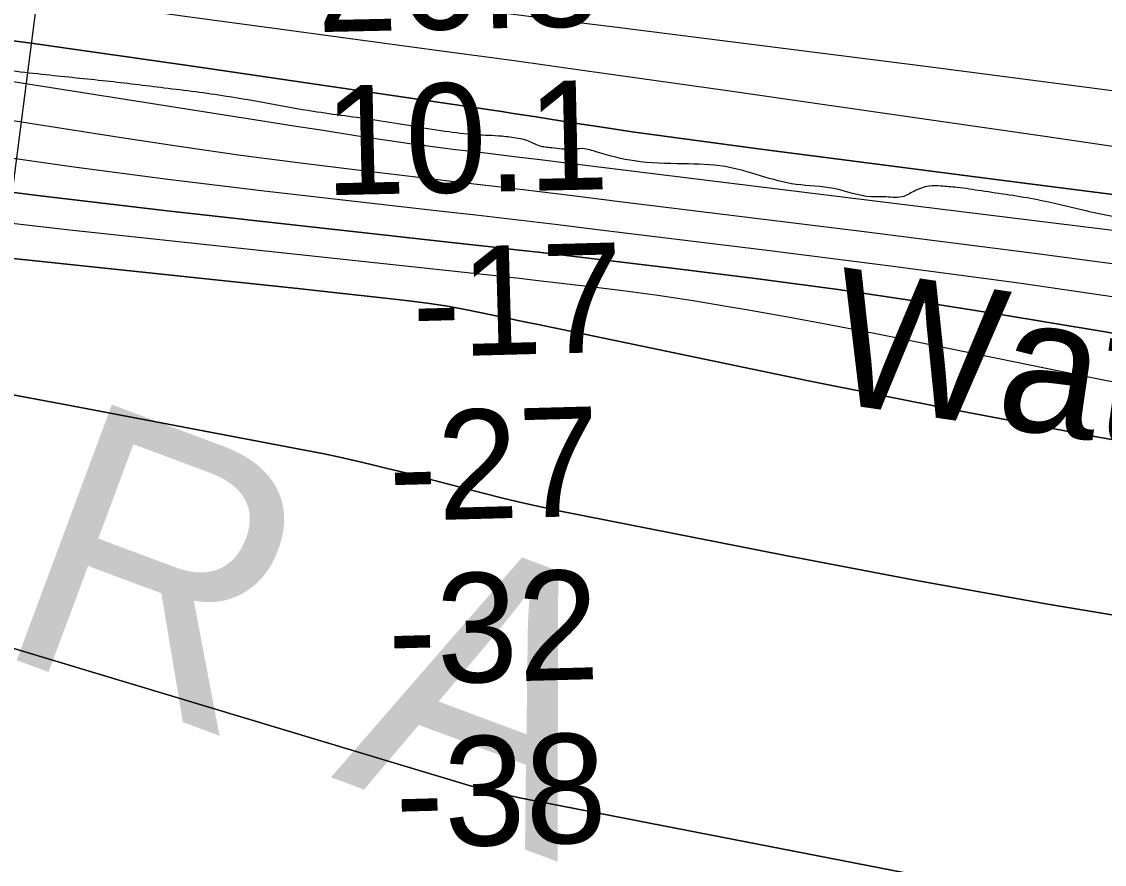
# Model space of a CAD drawing. Extents: x 3297753 to 3335611, y 652252 to 677623.
# Drawn here: x 3325702 to 3326365, y 661821 to 662337 of the extents above; entities that cross this region are included whole.
import ezdxf

# ---------------------------------------------------------------- set-up
doc = ezdxf.new("R2010")
doc.units = 0
for name, color, linetype in [('V-RIVR-EDGE', 7, 'Continuous'), ('V-RIVR-IDEN', 7, 'Continuous'), ('V-RIVR-RANG', 7, 'Continuous'), ('V-TOPO-DPTH', 7, 'Continuous'), ('V-TOPO-MINR', 7, 'Continuous'), ('V-TOPO-WATR', 7, 'Continuous')]:
    doc.layers.add(name, color=color, linetype=linetype)

msp = doc.modelspace()

# ---------------------------------------------------------------- linework, layer by layer
at = {"layer": 'V-RIVR-EDGE'}
msp.add_spline([(3326889.83, 662141.04), (3326857.5, 662143.19), (3326833.47, 662147.4), (3326810.28, 662152.43), (3326793.71, 662156.2), (3326766.36, 662161.66), (3326732.8, 662165.88), (3326707.11, 662168.02), (3326687.22, 662172.21), (3326656.14, 662173.95), (3326630.03, 662175.67), (3326605.59, 662180.7), (3326578.66, 662186.99), (3326551.74, 662192.86), (3326538.9, 662196.21), (3326518.18, 662198.74), (3326492.9, 662202.12), (3326458.09, 662203.45), (3326427.02, 662208.5), (3326397.19, 662216.04), (3326383.93, 662216.48), (3326351.61, 662221.95), (3326323.86, 662228.24), (3326289.47, 662233.71), (3326274.55, 662235.82), (3326264.61, 662236.67), (3326257.56, 662236.69), (3326248.02, 662233.4), (3326240.97, 662230.1), (3326229.36, 662230.13), (3326221.9, 662230.15), (3326199.12, 662235.18), (3326175.91, 662237.72), (3326132.42, 662248.61), (3326106.72, 662250.33), (3326076.89, 662252.06), (3326054.1, 662257.5), (3326044.99, 662259.6), (3326038.77, 662259.2), (3326026.34, 662260.06), (3326018.47, 662261.32), (3326011.01, 662264.66), (3326005.63, 662265.91), (3325995.68, 662267.18), (3325979.52, 662268.05), (3325960.87, 662270.17), (3325919.03, 662276.9), (3325880.08, 662282.39), (3325827.05, 662291.64), (3325788.93, 662296.71), (3325753.29, 662300.94), (3325716.41, 662304.76), (3325674.98, 662309.01), (3325637.68, 662310.76), (3325591.68, 662315.02), (3325562.68, 662319.65), (3325528.7, 662325.54), (3325491.43, 662335.58), (3325440.89, 662347.72), (3325399.46, 662357.36), (3325379.17, 662362.38), (3325355.55, 662364.1), (3325341.45, 662364.13), (3325329.44, 662365.4), (3325309.97, 662370.84), (3325295.06, 662374.61), (3325287.6, 662374.63), (3325278.89, 662374.23), (3325263.14, 662375.1), (3325245.32, 662375.56), (3325225.84, 662376.85), (3325202.65, 662383.13), (3325187.32, 662386.48), (3325159.97, 662386.96), (3325136.34, 662385.78), (3325109.82, 662387.91), (3325071.29, 662395.47), (3325009.15, 662408.89), (3324964.41, 662419.36), (3324947, 662420.23), (3324932.09, 662421.93), (3324899.78, 662429.47), (3324835.97, 662441.65), (3324792.06, 662448.8), (3324746.88, 662451.4), (3324701.71, 662454.83), (3324664.42, 662459.89), (3324626.73, 662469.52), (3324584.88, 662476.67), (3324541.38, 662483.41), (3324493.32, 662490.99), (3324470.95, 662496.85), (3324444.44, 662503.54), (3324407.99, 662511.51), (3324387.27, 662514.46), (3324369.86, 662514.5), (3324354.93, 662512.88), (3324347.48, 662513.32), (3324329.25, 662516.68), (3324307.28, 662517.56), (3324286.15, 662522.17), (3324253.01, 662528.89), (3324226.5, 662533.93), (3324203.7, 662535.64), (3324172.21, 662538.2), (3324120.83, 662546.62), (3324040.04, 662558.84), (3324001.09, 662563.91), (3323963.38, 662564.83), (3323919.02, 662564.11), (3323879.24, 662567.94), (3323844.02, 662571.35), (3323786.85, 662582.26), (3323746.26, 662592.73), (3323704.82, 662598.63), (3323655.51, 662603.31), (3323589.62, 662609.69), (3323524.56, 662612.75), (3323466.95, 662615.8), (3323449.13, 662617.5), (3323422.62, 662622.54), (3323372.48, 662628.88), (3323343.47, 662631.44), (3323309.9, 662633.6), (3323255.19, 662632.49), (3323188.47, 662636.8), (3323129.62, 662641.5), (3323093.16, 662644.91), (3323076.99, 662643.29), (3323059.99, 662642.92), (3323032.65, 662647.13), (3322965.93, 662651.03), (3322913.71, 662656.54), (3322869.37, 662658.72), (3322809.28, 662663.85), (3322758.72, 662666.04), (3322718.52, 662666.56), (3322657.58, 662665.05), (3322608.67, 662664.76), (3322504.65, 662668.33), (3322412.64, 662669.8), (3322310.67, 662669.64), (3322271.29, 662667.25), (3322224.86, 662665.29), (3322178.85, 662663.75), (3322141.13, 662663.43), (3322102.17, 662663.94), (3322062.8, 662664.45), (3322028.82, 662667.02), (3321980.74, 662666.72), (3321909.43, 662661.93), (3321848.91, 662659.18), (3321801.24, 662655.98), (3321760.61, 662654.01), (3321739.89, 662652.81), (3321701.32, 662645.03), (3321675.19, 662638.47), (3321659.43, 662632.29), (3321646.98, 662627.76), (3321632.89, 662626.97), (3321608.43, 662625.37), (3321558.66, 662615.13), (3321529.64, 662609.4), (3321491.9, 662604.1), (3321455.01, 662601.71), (3321437.18, 662598.44), (3321411.89, 662595.18), (3321407.72, 662587.32), (3321404.39, 662581.52), (3321401.9, 662580.29), (3321396.52, 662582.37), (3321392.38, 662582.8), (3321386.99, 662582.39), (3321382.42, 662580.75), (3321374.55, 662582.84), (3321367.1, 662585.35), (3321350.51, 662582.9), (3321340.15, 662582.51), (3321332.69, 662583.77), (3321326.48, 662583.79), (3321287.49, 662572.28), (3321233.56, 662556.25), (3321160.58, 662542.34), (3321100.46, 662533.37), (3321060.64, 662524.35), (3321023.31, 662514.08), (3320998.02, 662508.75), (3320976.45, 662503.83), (3320957.38, 662500.15), (3320944.53, 662499.76), (3320930.44, 662501.46), (3320919.25, 662501.48), (3320908.47, 662499.44), (3320874.87, 662491.65), (3320813.49, 662476.46), (3320777.82, 662466.19), (3320761.24, 662464.57), (3320740.5, 662460.06), (3320702.34, 662448.14), (3320679.1, 662437.83), (3320658.77, 662428.76), (3320641.77, 662424.66), (3320616.48, 662423.07), (3320582.89, 662414.03), (3320552.18, 662401.26), (3320478.77, 662381.13), (3320420.7, 662363.45), (3320403.69, 662358.1), (3320389.17, 662354.82), (3320375.08, 662354.86), (3320365.13, 662352.4), (3320345.63, 662346.64), (3320205.86, 662308.03), (3320152.77, 662295.72), (3320119.18, 662286.27), (3320088.08, 662282.62), (3320060.29, 662274.81), (3320017.97, 662256.68), (3319991.41, 662244.73), (3319952.83, 662229.07), (3319927.94, 662222.5), (3319897.25, 662215.53), (3319872.36, 662206.89), (3319842.49, 662196.6), (3319808.07, 662187.15), (3319774.9, 662181.84), (3319711.87, 662171.22), (3319686.58, 662168.39), (3319655.89, 662160.17), (3319588.27, 662137.96), (3319508.2, 662109.14), (3319472.94, 662096.79)], degree=3, dxfattribs=at)
at = {"layer": 'V-RIVR-RANG'}
msp.add_line((3325794.9, 663003.3), (3325654.24, 661912.33), dxfattribs=at)
at = {"layer": 'V-TOPO-DPTH'}
for points in [[(3325612.55, 662336.87), (3325710.18, 662323.74), (3325807.72, 662309.92), (3325988.61, 662283.3), (3325995.64, 662282.26), (3326002.66, 662281.19), (3326009.68, 662280.11), (3326016.7, 662279.01), (3326039.04, 662275.47), (3326057.24, 662272.66), (3326075.45, 662269.95), (3326093.69, 662267.38), (3326111.93, 662264.91), (3326154.45, 662259.31), (3326193.97, 662254.14), (3326233.5, 662248.99), (3326273.03, 662243.89), (3326312.56, 662238.82), (3326584.12, 662204.13), (3326631.16, 662198.04), (3326678.18, 662191.83), (3326725.18, 662185.45)], [(3326814.58, 662124.75), (3326639.75, 662151.03), (3326533.95, 662166.49), (3326428.06, 662181.39), (3326322.06, 662195.43), (3326215.98, 662208.9), (3326071.15, 662226.71), (3326037.42, 662230.82), (3326003.69, 662234.91), (3325969.96, 662238.94), (3325936.22, 662242.93), (3325908.95, 662246.14), (3325872.32, 662250.66), (3325835.73, 662255.47), (3325799.19, 662260.69), (3325762.7, 662266.2), (3325726.24, 662271.92), (3325689.77, 662277.65)], [(3326814.58, 662124.75), (3326639.75, 662151.03), (3326533.95, 662166.49), (3326428.06, 662181.39), (3326322.06, 662195.43), (3326215.98, 662208.9), (3326071.15, 662226.71), (3326037.42, 662230.82), (3326003.69, 662234.91), (3325969.96, 662238.94), (3325936.22, 662242.93), (3325908.95, 662246.14), (3325872.32, 662250.66), (3325835.73, 662255.47), (3325799.19, 662260.69), (3325762.7, 662266.2), (3325726.24, 662271.92), (3325689.77, 662277.65)], [(3326767.03, 662076.86), (3326718.75, 662084.62), (3326670.53, 662092.7), (3326622.39, 662101.26), (3326574.3, 662110.14), (3326568.4, 662111.26), (3326517.38, 662120.76), (3326466.31, 662130.02), (3326415.18, 662138.91), (3326364, 662147.57), (3326300.02, 662158.16), (3326250.94, 662165.93), (3326201.78, 662173.25), (3326152.54, 662179.9), (3326103.23, 662186.09), (3326035.03, 662194.18), (3326019.77, 662195.97), (3326004.5, 662197.74), (3325989.23, 662199.47), (3325973.95, 662201.19), (3325790.71, 662221.52), (3325709.54, 662231.1), (3325628.47, 662241.44)], [(3325628.47, 662241.44), (3325709.54, 662231.1), (3325790.71, 662221.52), (3325973.95, 662201.19), (3325989.23, 662199.47), (3326004.5, 662197.74), (3326019.77, 662195.97), (3326035.03, 662194.18), (3326103.23, 662186.09), (3326152.54, 662179.9), (3326201.78, 662173.25), (3326250.94, 662165.93), (3326300.02, 662158.16), (3326364, 662147.57), (3326415.18, 662138.91), (3326466.31, 662130.02), (3326517.38, 662120.76), (3326568.4, 662111.26), (3326574.3, 662110.14), (3326622.39, 662101.26), (3326670.53, 662092.7), (3326718.75, 662084.62), (3326767.03, 662076.86)], [(3325570.08, 662205.54), (3325872.46, 662173.75), (3325887.25, 662172.17), (3325902.04, 662170.56), (3325916.83, 662168.91), (3325931.61, 662167.23), (3325938.68, 662166.42), (3325949.9, 662164.97), (3325961.09, 662163.3), (3325972.23, 662161.31), (3325983.33, 662159.11), (3325993.09, 662157.04), (3325999.28, 662155.72), (3326005.48, 662154.41), (3326011.68, 662153.11), (3326017.88, 662151.82), (3326183.59, 662117.37), (3326272.78, 662099.6), (3326362.14, 662082.81), (3326451.77, 662067.5), (3326541.58, 662053.17), (3326846.04, 662007.17)], [(3326846.04, 662007.17), (3326541.58, 662053.17), (3326451.77, 662067.5), (3326362.14, 662082.81), (3326272.78, 662099.6), (3326183.59, 662117.37), (3326017.88, 662151.82), (3326011.68, 662153.11), (3326005.48, 662154.41), (3325999.28, 662155.72), (3325993.09, 662157.04), (3325983.33, 662159.11), (3325972.23, 662161.31), (3325961.09, 662163.3), (3325949.9, 662164.97), (3325938.68, 662166.42), (3325931.61, 662167.23), (3325916.83, 662168.91), (3325902.04, 662170.56), (3325887.25, 662172.17), (3325872.46, 662173.75), (3325570.08, 662205.54)], [(3325645.75, 662118.31), (3325729.06, 662102.82), (3325875.97, 662074.81), (3325885.75, 662072.87), (3325895.5, 662070.84), (3325905.22, 662068.66), (3325914.93, 662066.39), (3325924.6, 662064.02), (3325934.27, 662061.61), (3325943.93, 662059.14), (3325953.58, 662056.64), (3325984.27, 662048.58), (3325996.3, 662045.54), (3326008.36, 662042.65), (3326020.47, 662039.99), (3326032.62, 662037.48), (3326168.5, 662010.69), (3326248.7, 661995.42), (3326329.03, 661980.84), (3326409.53, 661967.31), (3326490.16, 661954.47), (3326838.99, 661901.24)], [(3326838.99, 661901.24), (3326490.16, 661954.47), (3326409.53, 661967.31), (3326329.03, 661980.84), (3326248.7, 661995.42), (3326168.5, 662010.69), (3326032.62, 662037.48), (3326020.47, 662039.99), (3326008.36, 662042.65), (3325996.3, 662045.54), (3325984.27, 662048.58), (3325953.58, 662056.64), (3325943.93, 662059.14), (3325934.27, 662061.61), (3325924.6, 662064.02), (3325914.93, 662066.39), (3325905.22, 662068.66), (3325895.5, 662070.84), (3325885.75, 662072.87), (3325875.97, 662074.81), (3325729.06, 662102.82), (3325645.75, 662118.31)], [(3325218.03, 662097.34), (3325975.73, 661869.68), (3325978.19, 661869), (3325980.65, 661868.32), (3325983.1, 661867.63), (3325985.55, 661866.93), (3325988, 661866.25), (3325990.46, 661865.6), (3325992.94, 661865.01), (3325995.43, 661864.45), (3326006.63, 661862.07), (3326009.76, 661861.42), (3326012.9, 661860.77), (3326016.04, 661860.14), (3326019.18, 661859.53), (3326263.89, 661812.04), (3326340, 661796.76), (3326415.97, 661780.83), (3326491.74, 661763.93), (3326567.36, 661746.39), (3326684.36, 661718.45), (3326701.39, 661714.48), (3326718.46, 661710.65), (3326735.57, 661707.01)], [(3326735.57, 661707.01), (3326718.46, 661710.65), (3326701.39, 661714.48), (3326684.36, 661718.45), (3326567.36, 661746.39), (3326491.74, 661763.93), (3326415.97, 661780.83), (3326340, 661796.76), (3326263.89, 661812.04), (3326019.18, 661859.53), (3326016.04, 661860.14), (3326012.9, 661860.77), (3326009.76, 661861.42), (3326006.63, 661862.07), (3325995.43, 661864.45), (3325992.94, 661865.01), (3325990.46, 661865.6), (3325988, 661866.25), (3325985.55, 661866.93), (3325983.1, 661867.63), (3325980.65, 661868.32), (3325978.19, 661869), (3325975.73, 661869.68), (3325218.03, 662097.34)]]:
    msp.add_lwpolyline(points, dxfattribs=at)
at = {"layer": 'V-TOPO-MINR'}
for points in [[(3326842.47, 662228.08), (3326664.14, 662254.2), (3326562.43, 662268.79), (3326460.66, 662282.96), (3326358.81, 662296.53), (3326256.9, 662309.69), (3326064.64, 662333.92), (3326032.91, 662337.92), (3326001.19, 662341.9), (3325969.46, 662345.88), (3325937.73, 662349.84), (3325918.82, 662352.2), (3325896.58, 662355.18), (3325874.38, 662358.41), (3325852.24, 662362.04), (3325830.14, 662365.93), (3325052.07, 662492.43)], [(3326728.47, 662208.43), (3326701.06, 662212.3), (3326673.67, 662216.24), (3326646.28, 662220.24), (3326393.5, 662257.45), (3326328.25, 662267), (3326263, 662276.47), (3326197.73, 662285.84), (3326132.45, 662295.12), (3326047.99, 662307.07), (3326024.93, 662310.3), (3326001.87, 662313.5), (3325978.8, 662316.65), (3325955.72, 662319.77), (3325859.33, 662332.68), (3325801.45, 662340.58), (3325743.59, 662348.68), (3325685.78, 662357.07)], [(3326725.18, 662185.45), (3326678.18, 662191.83), (3326631.16, 662198.04), (3326584.12, 662204.13), (3326312.56, 662238.82), (3326273.03, 662243.89), (3326233.5, 662248.99), (3326193.97, 662254.14), (3326154.45, 662259.31), (3326111.93, 662264.91), (3326093.69, 662267.38), (3326075.45, 662269.95), (3326057.24, 662272.66), (3326039.04, 662275.47), (3326016.7, 662279.01), (3326009.68, 662280.11), (3326002.66, 662281.19), (3325995.64, 662282.26), (3325988.61, 662283.3), (3325807.72, 662309.92), (3325710.18, 662323.74), (3325612.55, 662336.87)], [(3326823.39, 662147.84), (3326707.74, 662164.55), (3326628.8, 662175.7), (3326549.82, 662186.51), (3326470.78, 662196.83), (3326391.69, 662206.82), (3326035.24, 662250.7), (3326019.26, 662252.66), (3326003.28, 662254.62), (3325987.29, 662256.56), (3325971.31, 662258.5), (3325967.37, 662258.98), (3325953.36, 662260.74), (3325939.37, 662262.6), (3325925.4, 662264.61), (3325911.44, 662266.72), (3325897.49, 662268.9), (3325883.54, 662271.08), (3325869.59, 662273.26), (3325855.64, 662275.45), (3325693.77, 662300.86)], [(3326744.65, 662110.65), (3326465.94, 662154.41), (3326389.16, 662166.06), (3326312.31, 662177.17), (3326235.34, 662187.49), (3326158.3, 662197.27), (3326052.75, 662210.12), (3326028.43, 662213.06), (3326004.1, 662215.96), (3325979.77, 662218.8), (3325955.43, 662221.61), (3325850.05, 662233.66), (3325791.04, 662240.78), (3325732.09, 662248.41), (3325673.25, 662256.78)], [(3326767.03, 662076.86), (3326718.75, 662084.62), (3326670.53, 662092.7), (3326622.39, 662101.26), (3326574.3, 662110.14), (3326568.4, 662111.26), (3326517.38, 662120.76), (3326466.31, 662130.02), (3326415.18, 662138.91), (3326364, 662147.57), (3326300.02, 662158.16), (3326250.94, 662165.93), (3326201.78, 662173.25), (3326152.54, 662179.9), (3326103.23, 662186.09), (3326035.03, 662194.18), (3326019.77, 662195.97), (3326004.5, 662197.74), (3325989.23, 662199.47), (3325973.95, 662201.19), (3325790.71, 662221.52), (3325709.54, 662231.1), (3325628.47, 662241.44)], [(3326797.67, 662043.18), (3326681.12, 662061.18), (3326600.14, 662074.29), (3326519.29, 662088.18), (3326438.66, 662103.23), (3326358.16, 662119.05), (3326250.07, 662141.12), (3326223.7, 662146.38), (3326197.31, 662151.49), (3326170.87, 662156.36), (3326144.39, 662161.07), (3326134.32, 662162.82), (3326112.84, 662166.36), (3326091.32, 662169.66), (3326069.75, 662172.58), (3326048.15, 662175.26), (3326017.99, 662178.74), (3326011.44, 662179.48), (3326004.88, 662180.22), (3325998.33, 662180.94), (3325991.77, 662181.66), (3325730.95, 662209.74), (3325627.84, 662221.62)], [(3326846.04, 662007.17), (3326541.58, 662053.17), (3326451.77, 662067.5), (3326362.14, 662082.81), (3326272.78, 662099.6), (3326183.59, 662117.37), (3326017.88, 662151.82), (3326011.68, 662153.11), (3326005.48, 662154.41), (3325999.28, 662155.72), (3325993.09, 662157.04), (3325983.33, 662159.11), (3325972.23, 662161.31), (3325961.09, 662163.3), (3325949.9, 662164.97), (3325938.68, 662166.42), (3325931.61, 662167.23), (3325916.83, 662168.91), (3325902.04, 662170.56), (3325887.25, 662172.17), (3325872.46, 662173.75), (3325570.08, 662205.54)], [(3326838.99, 661901.24), (3326490.16, 661954.47), (3326409.53, 661967.31), (3326329.03, 661980.84), (3326248.7, 661995.42), (3326168.5, 662010.69), (3326032.62, 662037.48), (3326020.47, 662039.99), (3326008.36, 662042.65), (3325996.3, 662045.54), (3325984.27, 662048.58), (3325953.58, 662056.64), (3325943.93, 662059.14), (3325934.27, 662061.61), (3325924.6, 662064.02), (3325914.93, 662066.39), (3325905.22, 662068.66), (3325895.5, 662070.84), (3325885.75, 662072.87), (3325875.97, 662074.81), (3325729.06, 662102.82), (3325645.75, 662118.31)], [(3326735.57, 661707.01), (3326718.46, 661710.65), (3326701.39, 661714.48), (3326684.36, 661718.45), (3326567.36, 661746.39), (3326491.74, 661763.93), (3326415.97, 661780.83), (3326340, 661796.76), (3326263.89, 661812.04), (3326019.18, 661859.53), (3326016.04, 661860.14), (3326012.9, 661860.77), (3326009.76, 661861.42), (3326006.63, 661862.07), (3325995.43, 661864.45), (3325992.94, 661865.01), (3325990.46, 661865.6), (3325988, 661866.25), (3325985.55, 661866.93), (3325983.1, 661867.63), (3325980.65, 661868.32), (3325978.19, 661869), (3325975.73, 661869.68), (3325218.03, 662097.34)]]:
    msp.add_lwpolyline(points, dxfattribs=at)
at = {"layer": 'V-TOPO-WATR'}
msp.add_lwpolyline([(3326814.58, 662124.75), (3326639.75, 662151.03), (3326533.95, 662166.49), (3326428.06, 662181.39), (3326322.06, 662195.43), (3326215.98, 662208.9), (3326071.15, 662226.71), (3326037.42, 662230.82), (3326003.69, 662234.91), (3325969.96, 662238.94), (3325936.22, 662242.93), (3325908.95, 662246.14), (3325872.32, 662250.66), (3325835.73, 662255.47), (3325799.19, 662260.69), (3325762.7, 662266.2), (3325726.24, 662271.92), (3325689.77, 662277.65)], dxfattribs=at)

# ---------------------------------------------------------------- texts
at = {"layer": 'V-RIVR-IDEN'}
for s, height, rotation, p in [('M E D O R A', 166.9997, 339.57419, (3324820.94, 662273.15)), ('Water ', 83, 351.67009, (3326192.77, 662104.9))]:
    msp.add_text(s, height=height, rotation=rotation, dxfattribs=at).set_placement(p)
at = {"layer": 'V-RIVR-RANG'}
for s, rotation, p in [('26.8', 1.24833, (3325882.64, 662330.93)), ('10.1', 1.24833, (3325887.44, 662231.01)), ('-17', 1.53511, (3325941.46, 662131.84)), ('-27', 1.53511, (3325927.02, 662031.41)), ('-32', 1.53511, (3325926.56, 661931.37)), ('-38', 1.53511, (3325931.1, 661831.45))]:
    msp.add_text(s, height=67, rotation=rotation, dxfattribs=at).set_placement(p)

doc.saveas('drawing.dxf')
